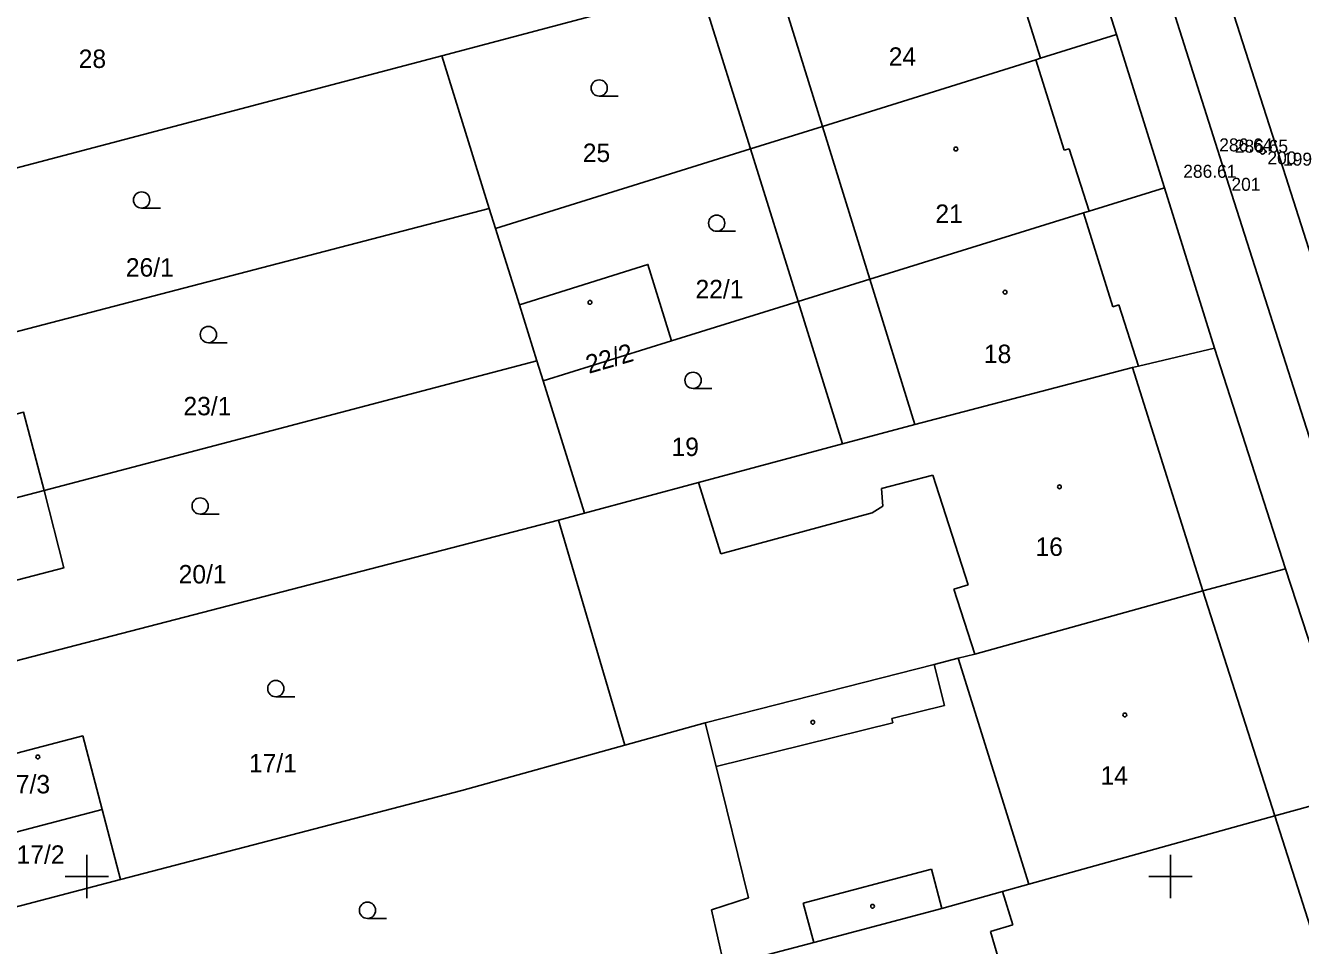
# Model space of a CAD drawing. Extents: x -599970 to -599524, y -1154772 to -1154457.
# Drawn here: x -599702.8 to -599644, y -1154703.2 to -1154660.7 of the extents above; entities that cross this region are included whole.
import ezdxf

# ---------------------------------------------------------------- set-up
doc = ezdxf.new("R2010")
doc.units = 0
for name, color, linetype in [('Z-KATASTRALNI MAPA', 7, 'Continuous'), ('Z-KRIZKY CTVERCOVE SITE', 7, 'Continuous'), ('Z-PODROBNE BODY', 7, 'Continuous'), ('Z-PODROBNE BODY-CISLO', 7, 'Continuous'), ('Z-PODROBNE BODY-VYSKA', 7, 'Continuous'), ('Z-VODOROVNE ZNACENI', 7, 'Continuous'), ('Z-VODOVODNI SACHTY SOUPATA HYDRANTY', 7, 'Continuous'), ('Z-ZPEVNENE PLOCHY', 7, 'Continuous')]:
    doc.layers.add(name, color=color, linetype=linetype)

msp = doc.modelspace()

# ---------------------------------------------------------------- linework, layer by layer
at = {"layer": 'Z-KATASTRALNI MAPA'}
for p, q in [((-599652.49, -1154661.15), (-599654.62, -1154654.32)), ((-599666.06, -1154665.39), (-599668.33, -1154658.07)), ((-599671.71, -1154658.97), (-599669.38, -1154666.43)), ((-599656.92, -1154659.31), (-599655.99, -1154662.24)), ((-599676.48, -1154660.24), (-599683.62, -1154662.13)), ((-599650.28, -1154668.22), (-599652.49, -1154661.15)), ((-599683.62, -1154662.13), (-599721.27, -1154672.07)), ((-599683.62, -1154662.13), (-599681.43, -1154669.17)), ((-599656.21, -1154662.31), (-599654.9, -1154666.49)), ((-599676.356, -1154663.99), (-599675.481, -1154663.99)), ((-599663.87, -1154672.44), (-599666.06, -1154665.39)), ((-599669.38, -1154666.43), (-599681.14, -1154670.1)), ((-599669.38, -1154666.43), (-599667.18, -1154673.47)), ((-599654.9, -1154666.49), (-599654.67, -1154666.42)), ((-599654.67, -1154666.42), (-599653.75, -1154669.3)), ((-599647.97, -1154675.62), (-599650.28, -1154668.22)), ((-599681.43, -1154669.17), (-599719.06, -1154678.98)), ((-599697.466, -1154669.16), (-599696.591, -1154669.16)), ((-599681.14, -1154670.1), (-599681.43, -1154669.17)), ((-599654.01, -1154669.38), (-599652.66, -1154673.72)), ((-599681.14, -1154670.1), (-599680.04, -1154673.62)), ((-599670.937, -1154670.23), (-599670.062, -1154670.23)), ((-599661.79, -1154679.14), (-599663.87, -1154672.44)), ((-599679.23, -1154676.2), (-599680.04, -1154673.62)), ((-599667.18, -1154673.47), (-599673.02, -1154675.29)), ((-599667.18, -1154673.47), (-599665.13, -1154680.04)), ((-599652.66, -1154673.72), (-599652.38, -1154673.63)), ((-599652.38, -1154673.63), (-599651.48, -1154676.45)), ((-599694.387, -1154675.37), (-599693.512, -1154675.37)), ((-599673.02, -1154675.29), (-599678.94, -1154677.13)), ((-599647.97, -1154675.62), (-599644.7, -1154685.8)), ((-599679.23, -1154676.2), (-599701.97, -1154682.19)), ((-599678.94, -1154677.13), (-599679.23, -1154676.2)), ((-599661.79, -1154679.14), (-599651.75, -1154676.51)), ((-599651.75, -1154676.51), (-599648.51, -1154686.82)), ((-599678.94, -1154677.13), (-599677.04, -1154683.24)), ((-599672.027, -1154677.48), (-599671.152, -1154677.48)), ((-599665.13, -1154680.04), (-599661.79, -1154679.14)), ((-599670.75, -1154685.12), (-599671.77, -1154681.82)), ((-599660.96, -1154681.48), (-599663.33, -1154682.1)), ((-599659.34, -1154686.55), (-599660.96, -1154681.48)), ((-599701.97, -1154682.19), (-599707.83, -1154683.73)), ((-599663.33, -1154682.1), (-599663.27, -1154682.91)), ((-599663.27, -1154682.91), (-599663.76, -1154683.22)), ((-599678.24, -1154683.56), (-599714.57, -1154692.99)), ((-599694.767, -1154683.28), (-599693.892, -1154683.28)), ((-599678.24, -1154683.56), (-599677.04, -1154683.24)), ((-599675.18, -1154693.94), (-599678.24, -1154683.56)), ((-599663.76, -1154683.22), (-599670.75, -1154685.12)), ((-599644.7, -1154685.8), (-599641.32, -1154696.15)), ((-599659.99, -1154686.74), (-599659.34, -1154686.55)), ((-599659.03, -1154689.74), (-599659.99, -1154686.74)), ((-599648.51, -1154686.82), (-599645.18, -1154697.21)), ((-599659.79, -1154689.93), (-599656.54, -1154700.36)), ((-599660.43, -1154692.12), (-599660.9, -1154690.22)), ((-599691.277, -1154691.71), (-599690.402, -1154691.71)), ((-599662.85, -1154692.72), (-599660.43, -1154692.12)), ((-599671.47, -1154692.91), (-599675.18, -1154693.94)), ((-599670.96, -1154694.93), (-599662.81, -1154692.91)), ((-599662.81, -1154692.91), (-599662.85, -1154692.72)), ((-599675.18, -1154693.94), (-599682.69, -1154696.04)), ((-599682.69, -1154696.04), (-599698.44, -1154700.15)), ((-599641.32, -1154696.15), (-599645.18, -1154697.21)), ((-599699.29, -1154696.91), (-599704.51, -1154698.28)), ((-599699.29, -1154696.91), (-599698.44, -1154700.15)), ((-599645.18, -1154697.21), (-599640.99, -1154710.34)), ((-599666.94, -1154701.23), (-599661.03, -1154699.66)), ((-599661.03, -1154699.66), (-599660.55, -1154701.48)), ((-599698.44, -1154700.15), (-599703.66, -1154701.52)), ((-599666.46, -1154703.05), (-599666.94, -1154701.23)), ((-599657.75, -1154700.7), (-599657.28, -1154702.23)), ((-599687.047, -1154701.94), (-599686.172, -1154701.94)), ((-599657.28, -1154702.23), (-599658.3, -1154702.55)), ((-599658.3, -1154702.55), (-599657.86, -1154704.06))]:
    msp.add_line(p, q, dxfattribs=at)
for points in [[(-599652.49, -1154661.15), (-599655.99, -1154662.24), (-599656.21, -1154662.31), (-599666.06, -1154665.39), (-599669.38, -1154666.43)], [(-599650.28, -1154668.22), (-599653.75, -1154669.3), (-599654.01, -1154669.38), (-599663.87, -1154672.44), (-599667.18, -1154673.47)], [(-599680.04, -1154673.62), (-599674.11, -1154671.76), (-599673.02, -1154675.29)], [(-599651.75, -1154676.51), (-599651.48, -1154676.45), (-599647.97, -1154675.62)], [(-599708.78, -1154680.13), (-599702.91, -1154678.58), (-599701.97, -1154682.19)], [(-599677.04, -1154683.24), (-599671.77, -1154681.82), (-599665.13, -1154680.04)], [(-599701.97, -1154682.19), (-599701.05, -1154685.76), (-599706.9, -1154687.29), (-599707.83, -1154683.73)], [(-599644.7, -1154685.8), (-599648.51, -1154686.82), (-599659.03, -1154689.74)], [(-599659.03, -1154689.74), (-599659.79, -1154689.93), (-599660.9, -1154690.22), (-599671.47, -1154692.91)], [(-599670.59, -1154704.13), (-599671.17, -1154701.55), (-599669.46, -1154700.99), (-599670.96, -1154694.93), (-599671.47, -1154692.91)], [(-599704.51, -1154698.28), (-599705.4, -1154694.89), (-599700.18, -1154693.52), (-599699.29, -1154696.91)], [(-599645.18, -1154697.21), (-599656.54, -1154700.36), (-599657.75, -1154700.7), (-599660.55, -1154701.48)], [(-599660.55, -1154701.48), (-599666.46, -1154703.05), (-599668.85, -1154703.68)]]:
    msp.add_lwpolyline(points, dxfattribs=at)
for centre, radius in [((-599676.356, -1154663.615), 0.375), ((-599659.903, -1154666.43), 0.0875), ((-599697.466, -1154668.785), 0.375), ((-599670.936, -1154669.855), 0.375), ((-599657.633, -1154673.04), 0.0875), ((-599676.783, -1154673.51), 0.0875), ((-599694.386, -1154674.995), 0.375), ((-599672.026, -1154677.105), 0.375), ((-599655.123, -1154682.02), 0.0875), ((-599694.766, -1154682.905), 0.375), ((-599691.276, -1154691.335), 0.375), ((-599666.503, -1154692.89), 0.0875), ((-599652.103, -1154692.55), 0.0875), ((-599702.253, -1154694.49), 0.0875), ((-599687.046, -1154701.565), 0.375), ((-599663.743, -1154701.38), 0.0875)]:
    msp.add_circle(centre, radius, dxfattribs=at)
at = {"layer": 'Z-KRIZKY CTVERCOVE SITE'}
for p, q in [((-599700, -1154701), (-599700, -1154699)), ((-599650, -1154701), (-599650, -1154699)), ((-599699, -1154700), (-599701, -1154700)), ((-599649, -1154700), (-599651, -1154700))]:
    msp.add_line(p, q, dxfattribs=at)
at = {"layer": 'Z-PODROBNE BODY'}
for p, q in [((-599645.75, -1154666.54), (-599645.75, -1154666.54)), ((-599645.03, -1154666.6), (-599645.03, -1154666.6)), ((-599647.41, -1154667.76), (-599647.41, -1154667.76))]:
    msp.add_line(p, q, dxfattribs=at)
at = {"layer": 'Z-VODOROVNE ZNACENI'}
msp.add_lwpolyline([(-599697.63, -1154501.15), (-599693.46, -1154514.34), (-599689.12, -1154528.02), (-599685.9, -1154538.22), (-599681.17, -1154553.13), (-599676.65, -1154567.39), (-599673.59, -1154577), (-599671.31, -1154584.14), (-599668.11, -1154594.2), (-599666.34, -1154599.75), (-599661.15, -1154616.02), (-599657.79, -1154626.57), (-599653.82, -1154639.02), (-599649.52, -1154652.61), (-599645.03, -1154666.6), (-599639.28, -1154684.62), (-599637.35, -1154690.63), (-599633.4, -1154703.39)], dxfattribs=at)
at = {"layer": 'Z-VODOVODNI SACHTY SOUPATA HYDRANTY'}
msp.add_circle((-599645.75, -1154666.54), 0.125, dxfattribs=at)
at = {"layer": 'Z-ZPEVNENE PLOCHY'}
msp.add_lwpolyline([(-599672.4, -1154589.48), (-599670.73, -1154594.81), (-599667.36, -1154605.26), (-599665.4, -1154611.41), (-599665.09, -1154612.38), (-599663.59, -1154616.97), (-599663.32, -1154617.94), (-599660.4, -1154627.02), (-599656.6, -1154638.85), (-599656.29, -1154639.8), (-599655.25, -1154643.15), (-599654.93, -1154644.12), (-599651.93, -1154653.5), (-599647.41, -1154667.76), (-599641.59, -1154686.01), (-599637.45, -1154690.75), (-599637.27, -1154691.05), (-599637.22, -1154691.51), (-599636.57, -1154701.7), (-599631.18, -1154718.34)], dxfattribs=at)

# ---------------------------------------------------------------- texts
at = {"layer": 'Z-KATASTRALNI MAPA'}
for s, p in [('28', (-599700.369, -1154662.69)), ('24', (-599662.999, -1154662.59)), ('25', (-599677.113, -1154667.03)), ('21', (-599660.845, -1154669.84)), ('26/1', (-599698.195, -1154672.32)), ('22/1', (-599671.912, -1154673.32)), ('18', (-599658.608, -1154676.31)), ('23/1', (-599695.538, -1154678.72)), ('19', (-599673.018, -1154680.6)), ('16', (-599656.228, -1154685.21)), ('20/1', (-599695.758, -1154686.48)), ('17/1', (-599692.514, -1154695.2)), ('17/3', (-599703.901, -1154696.17)), ('14', (-599653.228, -1154695.77)), ('17/2', (-599703.235, -1154699.42))]:
    msp.add_text(s, height=0.85, dxfattribs=at).set_placement(p)
msp.add_text('22/2', height=0.85, rotation=16, dxfattribs=at).set_placement((-599676.835, -1154676.809))
at = {"layer": 'Z-PODROBNE BODY-CISLO'}
for s, p in [(' 200', (-599645.75, -1154667.14)), (' 199', (-599645.03, -1154667.2)), (' 201', (-599647.41, -1154668.36))]:
    msp.add_text(s, height=0.6, dxfattribs=at).set_placement(p)
at = {"layer": 'Z-PODROBNE BODY-VYSKA'}
for s, p in [('286.64 ', (-599647.75, -1154666.54)), ('286.65 ', (-599647.03, -1154666.6)), ('286.61 ', (-599649.41, -1154667.76))]:
    msp.add_text(s, height=0.6, dxfattribs=at).set_placement(p)

doc.saveas('drawing.dxf')
